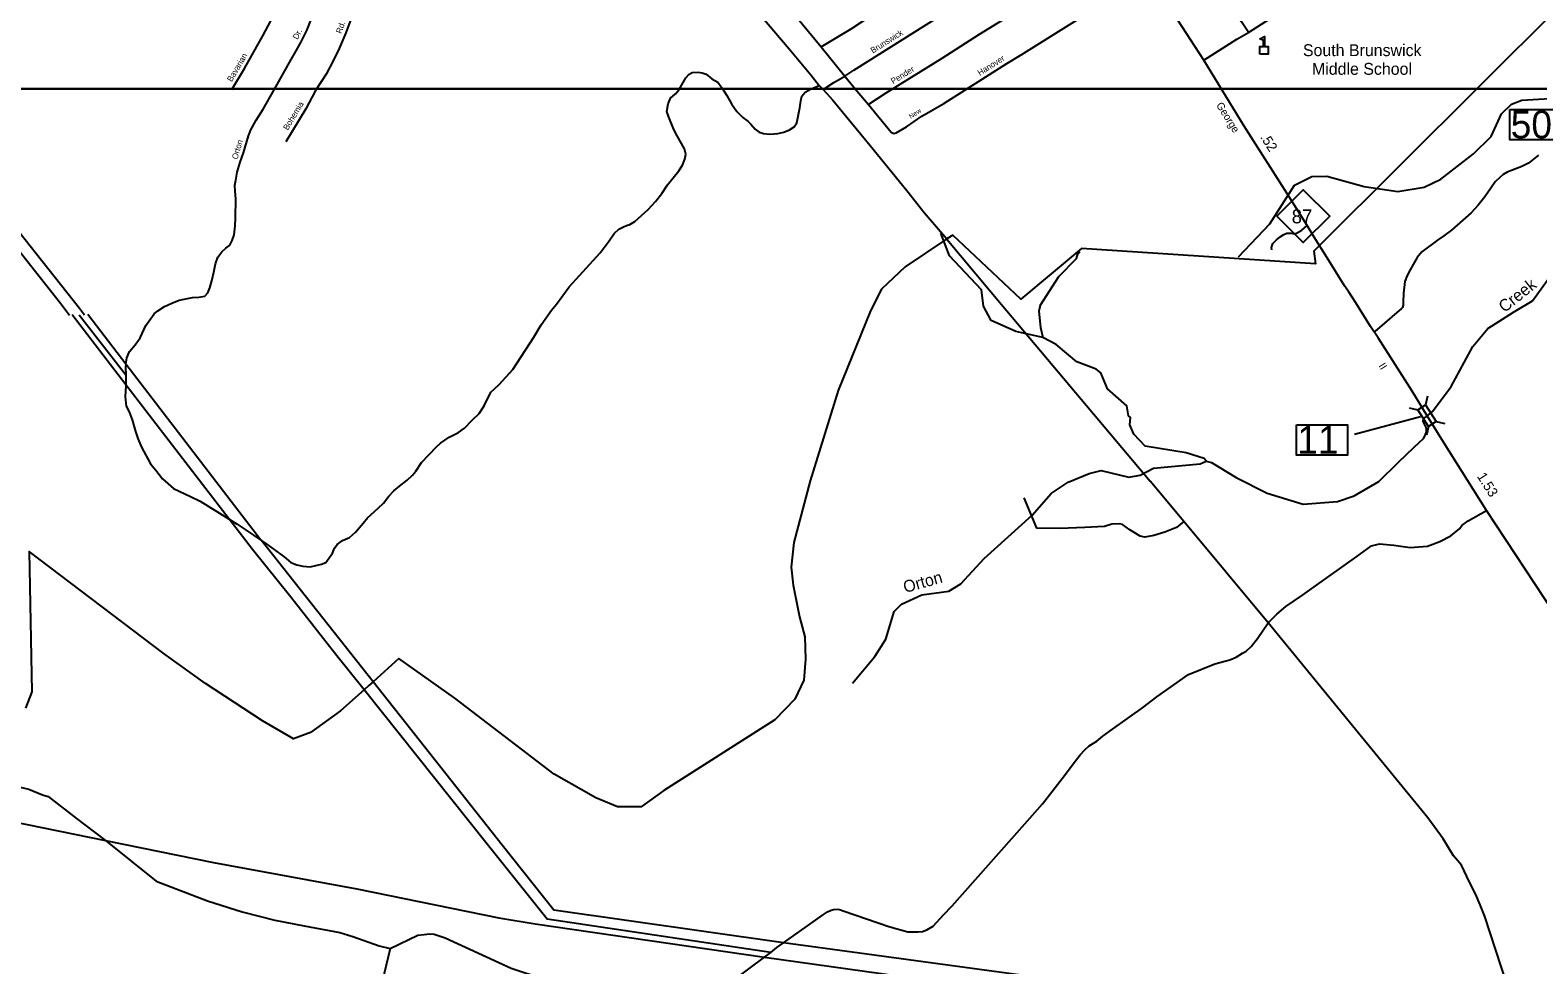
# Model space of a CAD drawing. Extents: x 2104537 to 2336408, y 34176 to 229611.
# Drawn here: x 2272785 to 2291783, y 84107 to 95887 of the extents above; entities that cross this region are included whole.
import ezdxf

# ---------------------------------------------------------------- set-up
doc = ezdxf.new("R2010")
doc.units = 0
for name, color, linetype in [('Exist Boundary Political City Limit New', 7, 'Continuous'), ('Exist Cultural Educational Facility Middle CELL', 7, 'Continuous'), ('Exist Cultural Educational Facility Middle Label', 7, 'Continuous'), ('Exist Hydrographic Creek Single Shore', 7, 'Continuous'), ('Exist Hydrographic Misc Water Feature', 7, 'Continuous'), ('Exist Road Non-System Type 51', 7, 'Continuous'), ('Exist Road Non-System Type 51 Label', 7, 'Continuous'), ('Exist Road Primary NC Attributed', 7, 'Continuous'), ('Exist Road Primary NC Label', 7, 'Continuous'), ('Exist Road Primary NC Mileage Hundredths English Label', 7, 'Continuous'), ('Exist Road Primary NC Shield CELL', 7, 'Continuous'), ('Exist Road Primary NC Shield Number Label', 7, 'Continuous'), ('Exist Road Primary NC Structure Standard Bridge CELL', 7, 'Continuous'), ('Exist Road Primary NC Structure Standard Bridge Number Label', 7, 'Continuous'), ('Exist Road Secondary Type 51 Attributed', 7, 'Continuous'), ('Exist Utilities Electrical Transmission Line', 7, 'Continuous'), ('Map Preparation Boundary City Limit Buffer Line', 7, 'Continuous'), ('Map Preparation Inset Cut Line', 7, 'Continuous'), ('Old_Level_32', 7, 'Continuous')]:
    doc.layers.add(name, color=color, linetype=linetype)

msp = doc.modelspace()

# ---------------------------------------------------------------- linework, layer by layer
at = {"layer": 'Exist Boundary Political City Limit New'}
msp.add_lwpolyline([(2293078, 97204), (2289028, 93168), (2288960, 93100), (2288983, 92940), (2286031, 93134), (2285268, 92496), (2284413, 93305), (2284338, 93255), (2283809, 92906), (2283513, 92621), (2283376, 92348), (2282966, 91345), (2282612, 90205), (2282409, 89429), (2282375, 89121), (2282398, 88893), (2282478, 88494), (2282546, 88243), (2282557, 87958), (2282534, 87696), (2282420, 87457), (2282170, 87194), (2280768, 86305), (2280483, 86100), (2280187, 86100), (2279914, 86214), (2279389, 86510), (2278136, 87468), (2277429, 87970), (2277106, 87674), (2277052, 87626), (2276992, 87573), (2276695, 87309), (2276319, 87035), (2276102, 86955), (2275714, 87183), (2274996, 87651), (2274472, 88027), (2272774, 89315), (2272808, 87548), (2272728, 87343)], dxfattribs=at)
at = {"layer": 'Exist Cultural Educational Facility Middle CELL'}
msp.add_lwpolyline([(2288282, 95582), (2288282, 95680), (2288328, 95680), (2288328, 95755), (2288281, 95779), (2288338, 95808), (2288338, 95680), (2288384, 95680), (2288384, 95582)], close=True, dxfattribs=at)
at = {"layer": 'Exist Hydrographic Creek Single Shore'}
for points in [[(2291716, 92474), (2292011, 92882), (2292067, 93026), (2292180, 93443), (2292308, 93652)], [(2287604, 90454), (2287670, 90440), (2287980, 90250), (2288373, 90050), (2288826, 89914), (2289260, 89945), (2289468, 90019), (2289778, 90199), (2290026, 90441), (2290224, 90630), (2290342, 90739), (2290360, 90768), (2290367, 90791), (2290378, 90822), (2290380, 90859), (2290376, 90878), (2290336, 90956), (2290336, 90967), (2290344, 90986), (2290351, 90995), (2290378, 91017), (2290456, 91080), (2290692, 91397), (2290964, 91902), (2291153, 92128), (2291476, 92332), (2291716, 92474)], [(2287604, 90454), (2287578, 90488), (2287353, 90561), (2286835, 90646), (2286693, 90797), (2286641, 90912), (2286649, 91004), (2286624, 91028), (2286606, 91153), (2286362, 91367), (2286277, 91566), (2286218, 91616), (2285976, 91706), (2285715, 91927), (2285547, 92013)], [(2283148, 87657), (2283428, 87993), (2283568, 88210), (2283673, 88562), (2283763, 88652), (2284021, 88772), (2284362, 88818), (2284511, 88910), (2284808, 89229), (2285411, 89775), (2285650, 90046), (2285865, 90189), (2286131, 90299), (2286280, 90336), (2286631, 90253), (2286772, 90280), (2286938, 90366), (2287529, 90420), (2287604, 90454)]]:
    msp.add_lwpolyline(points, dxfattribs=at)
at = {"layer": 'Exist Hydrographic Misc Water Feature'}
for points in [[(2288011, 93028), (2288406, 93447), (2288718, 93933), (2288934, 94044), (2289126, 94046), (2289593, 93916), (2290019, 93855), (2290351, 93908), (2290559, 94009), (2290972, 94329), (2291195, 94548), (2291326, 94834), (2291449, 94953), (2291582, 95003), (2292073, 95033), (2292563, 95194), (2292989, 95140), (2293630, 95137)], [(2284800, 92409), (2284774, 92615), (2284370, 93042), (2284259, 93327)], [(2285510, 92415), (2285747, 92783), (2285970, 93008), (2285986, 93067), (2286010, 93099)], [(2285547, 92013), (2285206, 92091), (2284896, 92229), (2284800, 92409)], [(2285510, 92415), (2285497, 92347), (2285516, 92141), (2285547, 92013)]]:
    msp.add_lwpolyline(points, dxfattribs=at)
at = {"layer": 'Exist Road Non-System Type 51'}
for p, q in [((2282433, 96061), (2282751, 95677)), ((2282751, 95677), (2283052, 95308)), ((2282727, 95191), (2282779, 95140)), ((2287323, 89695), (2286896, 90203)), ((2288386, 88416), (2287323, 89695)), ((2275496, 89593), (2275693, 89460)), ((2282194, 84325), (2282279, 84385)), ((2282037, 84203), (2282117, 84264)), ((2282117, 84264), (2282194, 84325))]:
    msp.add_line(p, q, dxfattribs=at)
for points in [[(2279364, 99039), (2279434, 98993), (2279561, 98890), (2279682, 98786), (2279803, 98673), (2279902, 98568), (2280084, 98359), (2280167, 98258), (2280337, 98060), (2280654, 97672), (2281671, 96460), (2281987, 96074), (2282349, 95650), (2282622, 95324), (2282727, 95191)], [(2283052, 95308), (2283163, 95381), (2284521, 96235), (2284824, 96420), (2285808, 97031), (2285948, 97120)], [(2276704, 96781), (2276753, 96743), (2276837, 96670), (2276896, 96593), (2276935, 96521), (2276937, 96421), (2276928, 96303), (2276884, 96172), (2276829, 96034), (2276765, 95852), (2276680, 95655), (2276604, 95500), (2276515, 95333), (2276379, 95126), (2276257, 94897), (2276005, 94479)], [(2286189, 96730), (2285871, 96533), (2285646, 96389), (2284743, 95831), (2284272, 95531), (2283568, 95091), (2283349, 94949)], [(2283349, 94949), (2283636, 94601), (2283667, 94586), (2283698, 94592), (2283828, 94669), (2284022, 94801), (2284299, 94963), (2285094, 95468), (2285271, 95576), (2286415, 96294), (2286431, 96306), (2286435, 96322), (2286408, 96376), (2286189, 96730)], [(2275327, 95137), (2275485, 95404), (2275719, 95814), (2275817, 96005), (2275884, 96146), (2275981, 96422), (2276024, 96567)], [(2288132, 95864), (2288049, 95990), (2287882, 96280)], [(2273991, 91676), (2274004, 91758), (2274039, 91838), (2274107, 91920), (2274170, 92009), (2274241, 92166), (2274346, 92310), (2274394, 92350), (2274478, 92403), (2274570, 92448), (2274665, 92483), (2274833, 92516), (2274909, 92521), (2274987, 92536), (2275026, 92578), (2275050, 92638), (2275075, 92726), (2275100, 92835), (2275121, 92941), (2275152, 93025), (2275202, 93091), (2275249, 93140), (2275301, 93178), (2275332, 93235), (2275354, 93309), (2275369, 93421), (2275372, 93519), (2275376, 93761), (2275367, 93859), (2275366, 93931), (2275375, 93997), (2275392, 94097), (2275431, 94222), (2275474, 94342), (2275536, 94555), (2275568, 94629), (2275634, 94753), (2275723, 94892), (2275861, 95134), (2276074, 95517), (2276137, 95624), (2276200, 95738), (2276271, 95882), (2276325, 96019)], [(2282751, 95677), (2283132, 95905), (2283317, 96023), (2283433, 96100)], [(2275693, 89460), (2275754, 89419), (2275985, 89249), (2276072, 89179), (2276147, 89150), (2276221, 89130), (2276312, 89125), (2276457, 89156), (2276513, 89179), (2276596, 89297), (2276621, 89358), (2276652, 89406), (2276721, 89455), (2276810, 89493), (2276883, 89559), (2276983, 89672), (2277036, 89740), (2277171, 89862), (2277236, 89925), (2277305, 90013), (2277369, 90082), (2277438, 90141), (2277537, 90215), (2277604, 90277), (2277645, 90329), (2277718, 90439), (2277907, 90634), (2277956, 90681), (2278064, 90757), (2278183, 90818), (2278258, 90869), (2278354, 90971), (2278441, 91055), (2278507, 91152), (2278592, 91324), (2278635, 91368), (2278694, 91420), (2278868, 91611), (2279134, 92016), (2279226, 92174), (2279355, 92357), (2279418, 92432), (2279578, 92651), (2279966, 93082), (2280081, 93233), (2280146, 93326), (2280203, 93377), (2280263, 93409), (2280301, 93425), (2280343, 93436), (2280406, 93474), (2280573, 93628), (2280664, 93727), (2280745, 93827), (2280816, 93938), (2280959, 94113), (2281006, 94186), (2281035, 94262), (2281049, 94324), (2281032, 94392), (2280939, 94555), (2280896, 94635), (2280831, 94788), (2280806, 94860), (2280823, 94960), (2280852, 95028), (2280916, 95085), (2280963, 95137), (2281046, 95286), (2281090, 95330), (2281129, 95353), (2281201, 95357), (2281253, 95350), (2281302, 95330), (2281376, 95275), (2281452, 95230), (2281503, 95156), (2281562, 95065), (2281623, 94959), (2281690, 94862), (2281767, 94787), (2281827, 94739), (2281865, 94703), (2281920, 94638), (2281970, 94603), (2282027, 94585), (2282107, 94574), (2282206, 94585), (2282284, 94601), (2282352, 94632), (2282412, 94668), (2282445, 94717), (2282482, 94909), (2282495, 94997), (2282508, 95053), (2282550, 95104), (2282620, 95142), (2282727, 95191)], [(2282779, 95140), (2282913, 95225), (2283052, 95308)], [(2283052, 95308), (2283202, 95123), (2283349, 94949)], [(2282779, 95140), (2282899, 95003), (2283368, 94433), (2283831, 93867), (2284052, 93587), (2284337, 93255)], [(2291790, 94310), (2291665, 94210), (2291583, 94167), (2291396, 94098), (2291344, 94067), (2291309, 94035), (2291247, 93974), (2291190, 93897), (2291115, 93788), (2291032, 93683), (2290943, 93583), (2290694, 93366), (2290600, 93295), (2290517, 93242), (2290323, 93094), (2290263, 93021), (2290210, 92935), (2290173, 92868), (2290138, 92794), (2290107, 92720), (2290090, 92573), (2290088, 92457), (2290087, 92421), (2290077, 92393), (2290066, 92379), (2289731, 92088)], [(2288432, 93117), (2288426, 93147), (2288443, 93199), (2288489, 93245), (2288535, 93282), (2288584, 93310), (2288622, 93327), (2288680, 93329), (2288714, 93321), (2288744, 93328), (2288808, 93366), (2288875, 93426)], [(2284337, 93255), (2284338, 93254), (2285044, 92405), (2285093, 92351), (2286896, 90203)], [(2273991, 91676), (2273985, 91639), (2273991, 91541)], [(2273991, 91418), (2273991, 91405), (2273982, 91267), (2273994, 91147), (2274032, 91078), (2274072, 90975), (2274114, 90829), (2274144, 90740), (2274190, 90633), (2274300, 90423), (2274368, 90342), (2274454, 90234), (2274592, 90110), (2274806, 90011), (2274929, 89949), (2275294, 89723)], [(2273991, 91541), (2273993, 91507), (2273991, 91418)], [(2286323, 89632), (2286322, 89632), (2286074, 89617), (2285760, 89607), (2285472, 89612), (2285309, 89991)], [(2275294, 89723), (2275393, 89662), (2275496, 89593)], [(2287323, 89695), (2287228, 89619), (2287083, 89561), (2286944, 89518), (2286830, 89496), (2286774, 89509), (2286643, 89590), (2286549, 89656), (2286513, 89664), (2286415, 89660), (2286323, 89632)], [(2288386, 88416), (2288494, 88526), (2288609, 88622), (2288818, 88768), (2288966, 88873), (2289503, 89255), (2289687, 89390), (2289789, 89415), (2289970, 89395), (2290176, 89365), (2290391, 89382), (2290548, 89442), (2290688, 89516), (2290798, 89607), (2290826, 89646), (2290906, 89704), (2291137, 89833)], [(2282279, 84385), (2282782, 84740), (2282834, 84776), (2282878, 84795), (2282906, 84806), (2282953, 84809), (2282983, 84803), (2283043, 84784), (2283607, 84591), (2283846, 84525), (2283976, 84525), (2284028, 84528), (2284083, 84547), (2284163, 84597), (2284295, 84737), (2284402, 84850), (2285320, 85885), (2285540, 86138), (2285818, 86495), (2285928, 86641), (2286016, 86754), (2286076, 86817), (2286131, 86867), (2286225, 86927), (2286302, 86991), (2286393, 87057), (2286640, 87233), (2286800, 87348), (2286981, 87483), (2287380, 87767), (2287713, 87901), (2287902, 87951), (2287982, 87984), (2288062, 88036), (2288106, 88061), (2288169, 88119), (2288249, 88221), (2288386, 88416)], [(2291659, 83043), (2291113, 84715), (2291056, 84864), (2290998, 85003), (2290921, 85149), (2290819, 85362), (2290719, 85480), (2290592, 85694), (2290395, 85960), (2288386, 88416)], [(2272331, 86420), (2272532, 86378), (2272767, 86323), (2272942, 86252), (2273011, 86229), (2273371, 85953)], [(2273371, 85953), (2273719, 85687), (2273736, 85673)], [(2273736, 85673), (2274373, 85163), (2275022, 84916), (2275455, 84774), (2275869, 84670), (2276237, 84599), (2276688, 84516), (2276853, 84463), (2277185, 84347), (2277320, 84313)], [(2277320, 84313), (2277671, 84483), (2277749, 84492), (2277818, 84497), (2277878, 84495), (2278016, 84450), (2278846, 84065), (2279050, 83999), (2279790, 83794), (2279961, 83733), (2280098, 83645), (2280384, 83477), (2280519, 83389), (2280610, 83345), (2280728, 83309), (2280791, 83318), (2280857, 83331), (2280981, 83414), (2281198, 83579), (2282037, 84203)], [(2277320, 84313), (2277011, 83020), (2277008, 82990), (2277077, 82715), (2276911, 81733)]]:
    msp.add_lwpolyline(points, dxfattribs=at)
at = {"layer": 'Exist Road Primary NC Attributed'}
for points in [[(2287574, 95510), (2287083, 96267), (2286465, 97279), (2286389, 97394), (2286231, 97644), (2285954, 98093), (2285779, 98367), (2285001, 99605), (2284671, 100135), (2284525, 100376), (2284169, 100942), (2284000, 101210), (2283924, 101331), (2283899, 101370), (2283696, 101689)], [(2290388, 91026), (2290199, 91339), (2289770, 92009), (2289676, 92153), (2289488, 92452), (2289399, 92591), (2289348, 92664), (2289130, 93019), (2288966, 93277), (2288875, 93426), (2288649, 93787), (2288083, 94678), (2287574, 95510)], [(2293487, 86438), (2293439, 86452), (2293401, 86471), (2293365, 86494), (2293339, 86514), (2293309, 86544), (2292865, 87193), (2292111, 88355), (2291137, 89833), (2290595, 90695), (2290388, 91026)]]:
    msp.add_lwpolyline(points, dxfattribs=at)
at = {"layer": 'Exist Road Primary NC Shield CELL'}
msp.add_lwpolyline([(2288494, 93542), (2288827, 93875), (2289160, 93542), (2288827, 93209)], close=True, dxfattribs=at)
at = {"layer": 'Exist Road Primary NC Structure Standard Bridge CELL'}
for p, q in [((2290394, 91274), (2290369, 91163)), ((2290161, 91126), (2290271, 91101)), ((2290406, 90893), (2290381, 90782)), ((2290501, 90953), (2290612, 90929))]:
    msp.add_line(p, q, dxfattribs=at)
msp.add_lwpolyline([(2290369, 91163), (2290502, 90954), (2290404, 90892), (2290271, 91101)], close=True, dxfattribs=at)
at = {"layer": 'Exist Road Primary NC Structure Standard Bridge Number Label'}
msp.add_line((2290305, 91012), (2289471, 90791), dxfattribs=at)
for points in [[(2291429, 94885), (2292073, 94885), (2292073, 94503), (2291429, 94503)], [(2288740, 90912), (2289384, 90912), (2289384, 90530), (2288740, 90530)]]:
    msp.add_lwpolyline(points, close=True, dxfattribs=at)
at = {"layer": 'Exist Road Secondary Type 51 Attributed'}
msp.add_lwpolyline([(2287574, 95510), (2287989, 95771), (2288137, 95857), (2288582, 96141), (2289094, 96469), (2289303, 96594), (2289449, 96689), (2289817, 96922), (2289875, 96953)], dxfattribs=at)
at = {"layer": 'Exist Utilities Electrical Transmission Line'}
for p, q in [((2273991, 91418), (2273314, 92300)), ((2273404, 92301), (2273991, 91541)), ((2273991, 91676), (2273510, 92302)), ((2275693, 89460), (2273991, 91676)), ((2275294, 89723), (2273991, 91418)), ((2278734, 85617), (2277106, 87674)), ((2278545, 85629), (2276992, 87573)), ((2272202, 85986), (2273736, 85673))]:
    msp.add_line(p, q, dxfattribs=at)
for points in [[(2269816, 96946), (2270823, 95659), (2272241, 93853), (2273406, 92383), (2273471, 92298)], [(2271716, 94288), (2272300, 93544), (2273166, 92444), (2273281, 92296)], [(2276992, 87573), (2276651, 88000), (2276071, 88739), (2275587, 89343), (2275294, 89723)], [(2277106, 87674), (2275695, 89458), (2275693, 89460)], [(2273736, 85673), (2275095, 85397), (2276900, 85066), (2278689, 84698), (2279149, 84625), (2282037, 84203)], [(2282117, 84264), (2279300, 84682), (2278545, 85629)], [(2282279, 84385), (2279383, 84796), (2278734, 85617)], [(2291659, 83043), (2286321, 83833), (2282279, 84385)], [(2282037, 84203), (2286266, 83610), (2291740, 82795)]]:
    msp.add_lwpolyline(points, dxfattribs=at)
at = {"layer": 'Map Preparation Boundary City Limit Buffer Line'}
msp.add_lwpolyline([(2293078, 97204), (2289028, 93168), (2288960, 93100), (2288983, 92940), (2286031, 93134), (2285268, 92496), (2284413, 93305), (2284338, 93255), (2283809, 92906), (2283513, 92621), (2283376, 92348), (2282966, 91345), (2282612, 90205), (2282409, 89429), (2282375, 89121), (2282398, 88893), (2282478, 88494), (2282546, 88243), (2282557, 87958), (2282534, 87696), (2282420, 87457), (2282170, 87194), (2280768, 86305), (2280483, 86100), (2280187, 86100), (2279914, 86214), (2279389, 86510), (2278136, 87468), (2277429, 87970), (2277106, 87674), (2277052, 87626), (2276992, 87573), (2276695, 87309), (2276319, 87035), (2276102, 86955), (2275714, 87183), (2274996, 87651), (2274472, 88027), (2272774, 89315), (2272808, 87548), (2272728, 87343)], dxfattribs=at)
at = {"layer": 'Map Preparation Inset Cut Line'}
for points in [[(2259069, 139141), (2259069, 100213), (2262949, 100213), (2262949, 95147), (2307383, 95147), (2307383, 139141)], [(2319544, 95147), (2262949, 95147), (2262949, 70118), (2244094, 70118), (2244094, 50898), (2300689, 50898), (2300689, 65052), (2319544, 65052)]]:
    msp.add_lwpolyline(points, close=True, dxfattribs=at)

# ---------------------------------------------------------------- texts
at = {"layer": 'Exist Cultural Educational Facility Middle Label'}
for s, p in [('South Brunswick', (2288823, 95559)), ('Middle School', (2288937, 95324))]:
    msp.add_text(s, height=150, dxfattribs=at).set_placement(p)
at = {"layer": 'Exist Road Non-System Type 51 Label'}
for s, height, rotation, p in [('Rd.', 75, 70.5237, (2276707, 95837)), ('Dr.', 75, 63.7466, (2276156, 95762)), ('Brunswick', 75, 32.1655, (2283404, 95591)), ('Bavarian', 75, 59.4601, (2275325, 95229)), ('Hanover', 75, 32.4275, (2284752, 95309)), ('Pender', 75, 32.0354, (2283660, 95204)), ('Bohemia', 75, 58.8901, (2276032, 94619)), ('New ', 59.1, 34.0726, (2283884, 94767)), ('Orton', 75, 73.7086, (2275397, 94252))]:
    msp.add_text(s, height=height, rotation=rotation, dxfattribs=at).set_placement(p)
at = {"layer": 'Exist Road Primary NC Label'}
for s, p in [('George', (2287726, 94942)), ('II', (2289772, 91657))]:
    msp.add_text(s, height=95, rotation=301.9024, dxfattribs=at).set_placement(p)
at = {"layer": 'Exist Road Primary NC Mileage Hundredths English Label'}
for s, rotation, p in [('.52', 302.4056, (2288280, 94538)), ('1.53', 302.1673, (2291011, 90265))]:
    msp.add_text(s, height=125, rotation=rotation, dxfattribs=at).set_placement(p)
at = {"layer": 'Exist Road Primary NC Shield Number Label'}
msp.add_text('87', height=175, dxfattribs=at).set_placement((2288681, 93452))
at = {"layer": 'Exist Road Primary NC Structure Standard Bridge Number Label'}
for s, p in [('50', (2291441, 94523)), ('11', (2288752, 90550))]:
    msp.add_text(s, height=350, dxfattribs=at).set_placement(p)
at = {"layer": 'Old_Level_32'}
for s, rotation, p in [('Creek', 38.6111, (2291363, 92320)), ('Orton', 15.8025, (2283811, 88792))]:
    msp.add_text(s, height=150, rotation=rotation, dxfattribs=at).set_placement(p)

doc.saveas('drawing.dxf')
